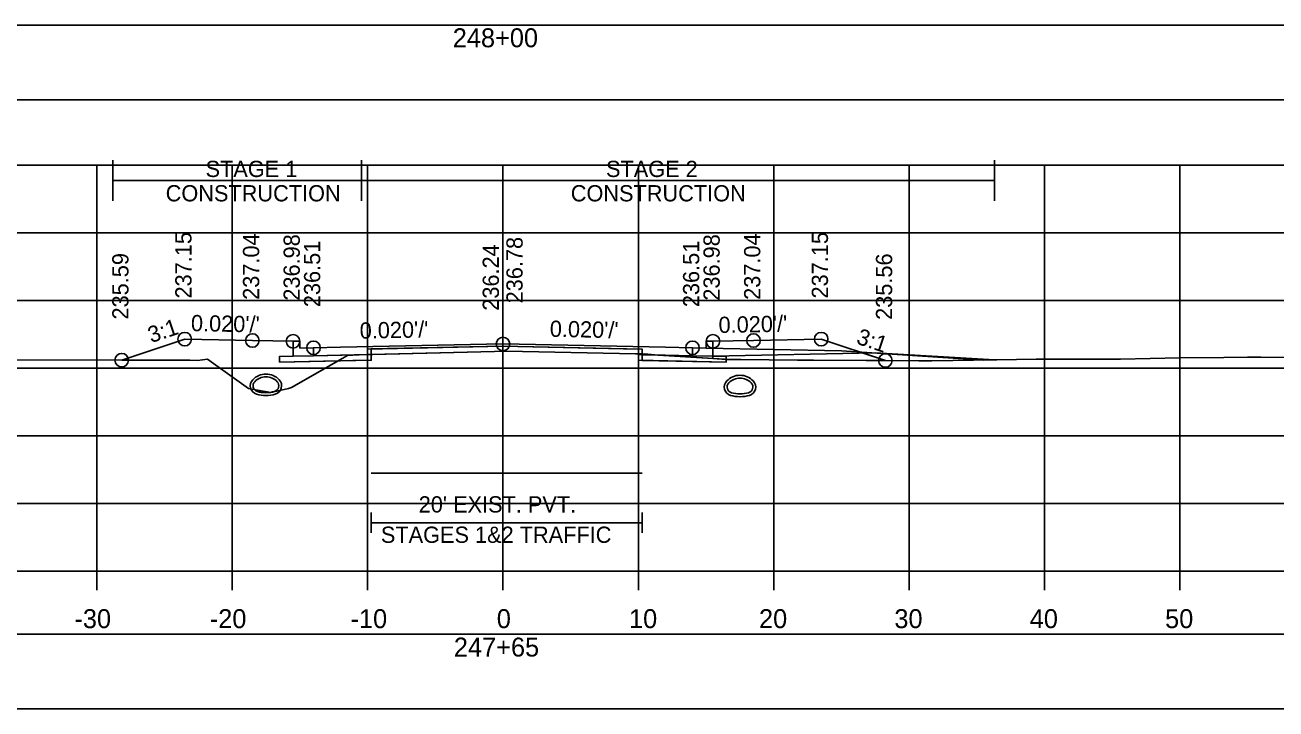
# Model space of a CAD drawing. Extents: x 1369627 to 1374022, y 380035 to 398173.
# Drawn here: x 1372063.2 to 1372155.6, y 390977.8 to 391028.3 of the extents above; entities that cross this region are included whole.
import ezdxf

# ---------------------------------------------------------------- set-up
doc = ezdxf.new("R2010")
doc.units = 0
for name, color, linetype in [('Default', 7, 'Continuous'), ('R_Alt Surface', 7, 'Continuous'), ('R_Axis', 7, 'Continuous'), ('R_Axis Annot', 7, 'Continuous'), ('R_Drive', 7, 'Continuous'), ('R_Exist Surface', 7, 'Continuous'), ('R_Fin Surface', 7, 'Continuous'), ('R_Grid', 7, 'Continuous'), ('R_MOT', 7, 'Continuous'), ('R_No Plot', 7, 'Continuous'), ('R_Water', 7, 'Continuous'), ('R_Xsect Elev', 7, 'Continuous'), ('R_Xsect Slope', 7, 'Continuous'), ('T_Vehicle Path Lt Minor', 7, 'Continuous'), ('T_Vehicle Path Rt', 7, 'Continuous')]:
    doc.layers.add(name, color=color, linetype=linetype)

msp = doc.modelspace()

# ---------------------------------------------------------------- linework, layer by layer
at = {"layer": 'Default'}
for p, q in [((1372088.802, 390990.828), (1372088.802, 390992.328)), ((1372108.802, 390990.828), (1372108.802, 390992.328)), ((1372088.802, 390991.578), (1372108.802, 390991.578))]:
    msp.add_line(p, q, dxfattribs=at)
for points in [[(1371948.53, 391022.817), (1372248.53, 391022.817), (1372248.53, 391028.339), (1371948.53, 391028.339)], [(1372083.02, 391004.982), (1372083.52, 391004.982), (1372083.53, 391004.482), (1372084.53, 391004.502), (1372084.53, 391003.915), (1372083.03, 391003.885)], [(1372113.53, 391004.482), (1372113.54, 391004.982), (1372114.04, 391004.982), (1372114.03, 391003.885), (1372112.53, 391003.915), (1372112.53, 391004.502)], [(1371948.53, 390977.826), (1372248.53, 390977.826), (1372248.53, 390983.348), (1371948.53, 390983.348)]]:
    msp.add_lwpolyline(points, close=True, dxfattribs=at)
at = {"layer": 'R_Alt Surface'}
msp.add_lwpolyline([(1372083.03, 391004.983), (1372083.03, 391003.885), (1372084.53, 391003.915), (1372088.802, 391004.001), (1372088.802, 391004.417), (1372098.53, 391004.612), (1372108.802, 391004.406), (1372108.802, 391003.99), (1372112.53, 391003.915), (1372114.03, 391003.885), (1372114.031, 391004.983)], dxfattribs=at)
for points in [[(1372082.03, 391003.865), (1372083.03, 391003.885), (1372084.53, 391003.915), (1372088.802, 391004.001), (1372088.802, 391003.584), (1372082.03, 391003.448)], [(1372115.03, 391003.865), (1372114.03, 391003.885), (1372112.53, 391003.915), (1372108.802, 391003.99), (1372108.802, 391003.573), (1372115.03, 391003.448)]]:
    msp.add_lwpolyline(points, close=True, dxfattribs=at)
at = {"layer": 'R_Axis'}
for p, q in [((1371948.53, 390987.997), (1372248.53, 390987.997)), ((1372068.53, 390986.597), (1372068.53, 390987.997)), ((1372078.53, 390986.597), (1372078.53, 390987.997)), ((1372088.53, 390986.597), (1372088.53, 390987.997)), ((1372098.53, 390986.597), (1372098.53, 390987.997)), ((1372108.53, 390986.597), (1372108.53, 390987.997)), ((1372118.53, 390986.597), (1372118.53, 390987.997)), ((1372128.53, 390986.597), (1372128.53, 390987.997)), ((1372138.53, 390986.597), (1372138.53, 390987.997)), ((1372148.53, 390986.597), (1372148.53, 390987.997))]:
    msp.add_line(p, q, dxfattribs=at)
at = {"layer": 'R_Drive'}
for p, q in [((1372114.033, 391003.889), (1372126.031, 391004.129)), ((1372126.031, 391004.129), (1372134.829, 391003.601)), ((1372114.03, 391003.719), (1372114.033, 391003.889))]:
    msp.add_line(p, q, dxfattribs=at)
for centre, radius, start, end in [((1372116.04, 391001.117), 1.354, 43.64848, 136.35152), ((1372116.04, 391001.117), 1.146, 43.64848, 136.35152), ((1372115.527, 391001.606), 0.646, 136.35152, 253.95293), ((1372115.527, 391001.606), 0.438, 136.35152, 253.95293), ((1372116.552, 391001.606), 0.438, 286.04707, 43.64848), ((1372116.552, 391001.606), 0.646, 286.04707, 43.64848), ((1372116.04, 391003.388), 2.5, 253.95293, 286.04707), ((1372116.04, 391003.388), 2.292, 253.95293, 286.04707)]:
    msp.add_arc(centre, radius, start, end, dxfattribs=at)
at = {"layer": 'R_Exist Surface'}
msp.add_lwpolyline([(1372055.004, 391003.6), (1372075.403, 391003.587), (1372075.971, 391003.569), (1372076.705, 391003.664), (1372077.151, 391003.348), (1372079.73, 391001.497), (1372079.967, 391001.445), (1372081.376, 391001.191), (1372082.678, 391001.503), (1372082.899, 391001.563), (1372086.469, 391003.6), (1372087.036, 391003.926), (1372087.43, 391003.949), (1372087.901, 391003.98), (1372097.906, 391004.226), (1372098.802, 391004.242), (1372108.312, 391004.054), (1372108.952, 391004.042), (1372108.991, 391004.064), (1372110.005, 391003.962), (1372115.301, 391003.631), (1372116.093, 391003.627), (1372120.294, 391003.597), (1372120.896, 391003.593), (1372121.439, 391003.589), (1372121.479, 391003.587), (1372129.248, 391003.55), (1372129.817, 391003.533), (1372130.222, 391003.528), (1372134.84, 391003.601), (1372135.017, 391003.602), (1372137.913, 391003.651), (1372140.29, 391003.657), (1372144.141, 391003.653), (1372148.524, 391003.761), (1372151.781, 391003.792), (1372153.543, 391003.808), (1372154.525, 391003.815), (1372166.971, 391003.721)], dxfattribs=at)
at = {"layer": 'R_Fin Surface'}
msp.add_lwpolyline([(1372070.364, 391003.59), (1372075.02, 391005.142), (1372080.02, 391005.042), (1372083.02, 391004.982), (1372083.52, 391004.982), (1372083.53, 391004.482), (1372084.53, 391004.502), (1372086.53, 391004.542), (1372098.53, 391004.782), (1372110.53, 391004.542), (1372112.53, 391004.502), (1372113.53, 391004.482), (1372113.54, 391004.982), (1372114.04, 391004.982), (1372117.04, 391005.042), (1372122.04, 391005.142), (1372126.781, 391003.562)], dxfattribs=at)
at = {"layer": 'R_Grid'}
for p, q in [((1371948.53, 391017.997), (1372248.53, 391017.997)), ((1372068.53, 390987.997), (1372068.53, 391017.997)), ((1372078.53, 390987.997), (1372078.53, 391017.997)), ((1372088.53, 390987.997), (1372088.53, 391017.997)), ((1372098.53, 390987.997), (1372098.53, 391017.997)), ((1372108.53, 390987.997), (1372108.53, 391017.997)), ((1372118.53, 390987.997), (1372118.53, 391017.997)), ((1372128.53, 390987.997), (1372128.53, 391017.997)), ((1372138.53, 390987.997), (1372138.53, 391017.997)), ((1372148.53, 390987.997), (1372148.53, 391017.997)), ((1371948.53, 391012.997), (1372248.53, 391012.997)), ((1371948.53, 391007.997), (1372248.53, 391007.997)), ((1371948.53, 391002.997), (1372248.53, 391002.997)), ((1371948.53, 390997.997), (1372248.53, 390997.997)), ((1371948.53, 390992.997), (1372248.53, 390992.997)), ((1371948.53, 390987.997), (1372248.53, 390987.997))]:
    msp.add_line(p, q, dxfattribs=at)
at = {"layer": 'R_MOT'}
for p, q in [((1372069.705, 391015.357), (1372069.705, 391018.357)), ((1372088.073, 391015.357), (1372088.073, 391018.357)), ((1372134.829, 391015.357), (1372134.829, 391018.357)), ((1372069.705, 391016.857), (1372134.829, 391016.857))]:
    msp.add_line(p, q, dxfattribs=at)
at = {"layer": 'R_No Plot'}
for p, q in [((1372123.53, 391004.282), (1372113.53, 391004.482)), ((1372134.04, 391003.588), (1372123.53, 391004.282))]:
    msp.add_line(p, q, dxfattribs=at)
for points in [[(1372083.02, 391004.982), (1372083.03, 391003.885), (1372084.53, 391003.915), (1372088.53, 391003.995), (1372088.53, 391004.412), (1372098.53, 391004.612), (1372108.53, 391004.412), (1372108.53, 391003.995), (1372112.53, 391003.915), (1372114.03, 391003.885), (1372114.04, 391004.982)], [(1372088.802, 390995.242), (1372108.802, 390995.242)]]:
    msp.add_lwpolyline(points, dxfattribs=at)
for points in [[(1372098.53, 391004.782), (1372086.53, 391004.542), (1372084.53, 391004.502), (1372084.53, 391003.915), (1372088.53, 391003.995), (1372088.53, 391004.412), (1372098.53, 391004.612), (1372108.53, 391004.412), (1372108.53, 391003.995), (1372112.53, 391003.915), (1372112.53, 391004.502), (1372110.53, 391004.542)], [(1372088.53, 391003.995), (1372084.53, 391003.915), (1372083.03, 391003.885), (1372082.03, 391003.865), (1372082.03, 391003.448), (1372088.53, 391003.578)], [(1372108.53, 391003.995), (1372112.53, 391003.915), (1372114.03, 391003.885), (1372115.03, 391003.865), (1372115.03, 391003.448), (1372108.53, 391003.578)]]:
    msp.add_lwpolyline(points, close=True, dxfattribs=at)
for centre in [(1372075.02, 391005.142), (1372080.02, 391005.042), (1372083.02, 391004.982), (1372084.53, 391004.502), (1372098.53, 391004.782), (1372112.53, 391004.502), (1372114.04, 391004.982), (1372117.04, 391005.042), (1372122.04, 391005.142), (1372070.364, 391003.59), (1372126.781, 391003.562)]:
    msp.add_circle(centre, 0.5, dxfattribs=at)
at = {"layer": 'R_Water'}
for centre, radius, start, end in [((1372081.02, 391001.207), 1.354, 43.64848, 136.35152), ((1372081.02, 391001.208), 1.354, 43.64848, 136.35152), ((1372081.02, 391001.208), 1.146, 43.64848, 136.35152), ((1372081.02, 391001.207), 1.146, 43.64848, 136.35152), ((1372080.507, 391001.697), 0.646, 136.35152, 253.95293), ((1372080.507, 391001.696), 0.646, 136.35152, 253.95293), ((1372080.507, 391001.697), 0.438, 136.35152, 253.95293), ((1372080.507, 391001.696), 0.438, 136.35152, 253.95293), ((1372081.532, 391001.697), 0.438, 286.04707, 43.64848), ((1372081.532, 391001.696), 0.438, 286.04707, 43.64848), ((1372081.532, 391001.697), 0.646, 286.04707, 43.64848), ((1372081.532, 391001.696), 0.646, 286.04707, 43.64848), ((1372081.02, 391003.478), 2.5, 253.95293, 286.04707), ((1372081.02, 391003.479), 2.5, 253.95293, 286.04707), ((1372081.02, 391003.478), 2.292, 253.95293, 286.04707), ((1372081.02, 391003.479), 2.292, 253.95293, 286.04707)]:
    msp.add_arc(centre, radius, start, end, dxfattribs=at)
at = {"layer": 'R_Xsect Elev'}
msp.add_line((1372098.53, 391004.237), (1372098.53, 391014.237), dxfattribs=at)
at = {"layer": 'T_Vehicle Path Lt Minor'}
for p, q in [((1372126.031, 391004.129), (1372125.133, 391004.111)), ((1372125.133, 391004.111), (1372126.781, 391003.562)), ((1372134.829, 391003.601), (1372126.031, 391004.129))]:
    msp.add_line(p, q, dxfattribs=at)
msp.add_lwpolyline([(1372126.781, 391003.562), (1372129.248, 391003.55), (1372129.817, 391003.533), (1372130.222, 391003.528), (1372134.829, 391003.601)], dxfattribs=at)
at = {"layer": 'T_Vehicle Path Rt'}
for p, q in [((1372083.03, 391003.885), (1372083.02, 391004.982)), ((1372108.802, 391004.045), (1372108.802, 391004.406)), ((1372114.04, 391004.982), (1372114.03, 391003.885)), ((1372086.354, 391003.535), (1372082.03, 391003.448)), ((1372086.354, 391003.535), (1372088.802, 391003.584)), ((1372088.802, 391004.001), (1372088.466, 391003.994)), ((1372088.802, 391003.584), (1372088.802, 391004.001)), ((1372108.802, 391004.045), (1372108.802, 391003.99)), ((1372109.962, 391003.967), (1372108.802, 391003.99)), ((1372108.802, 391003.99), (1372109.962, 391003.967)), ((1372115.03, 391003.648), (1372115.301, 391003.631))]:
    msp.add_line(p, q, dxfattribs=at)
for points in [[(1372083.02, 391004.982), (1372080.02, 391005.042), (1372075.02, 391005.142), (1372070.364, 391003.59)], [(1372126.781, 391003.562), (1372122.04, 391005.142), (1372117.04, 391005.042), (1372114.04, 391004.982)], [(1372108.802, 391004.406), (1372098.53, 391004.612), (1372088.802, 391004.417), (1372088.802, 391004.002)], [(1372088.802, 391004.002), (1372097.906, 391004.226), (1372098.802, 391004.242), (1372108.312, 391004.054), (1372108.802, 391004.045)], [(1372070.364, 391003.59), (1372075.403, 391003.587), (1372075.971, 391003.569), (1372076.705, 391003.664), (1372077.151, 391003.348), (1372079.73, 391001.497), (1372079.967, 391001.445), (1372081.376, 391001.191), (1372082.678, 391001.503), (1372082.899, 391001.563), (1372086.052, 391003.362), (1372086.354, 391003.535)], [(1372082.03, 391003.448), (1372082.03, 391003.865), (1372083.03, 391003.885)], [(1372088.466, 391003.994), (1372087.901, 391003.98), (1372087.43, 391003.949), (1372087.036, 391003.926), (1372086.469, 391003.6), (1372086.354, 391003.535)], [(1372109.962, 391003.967), (1372108.991, 391004.064), (1372108.952, 391004.042), (1372108.802, 391004.045)], [(1372108.802, 391003.99), (1372108.802, 391003.573), (1372115.03, 391003.448), (1372115.03, 391003.648)], [(1372115.03, 391003.648), (1372114.029, 391003.711), (1372110.005, 391003.962), (1372109.962, 391003.967)], [(1372114.03, 391003.885), (1372115.03, 391003.865), (1372115.03, 391003.648)], [(1372115.301, 391003.631), (1372116.093, 391003.627), (1372120.294, 391003.597), (1372120.896, 391003.593), (1372121.439, 391003.589), (1372121.479, 391003.587), (1372126.781, 391003.562)]]:
    msp.add_lwpolyline(points, dxfattribs=at)

# ---------------------------------------------------------------- texts
at = {"layer": 'R_Axis Annot'}
for s, height, p in [('248+00', 1.4, (1372094.82, 391026.697)), ("20' EXIST. PVT.", 1.2, (1372092.305, 390992.336)), ('STAGES 1&2 TRAFFIC', 1.2, (1372089.509, 390990.096)), ('-30', 1.4, (1372066.871, 390983.797)), ('-20', 1.4, (1372076.871, 390983.797)), ('-10', 1.4, (1372087.268, 390983.797)), ('0', 1.4, (1372098.072, 390983.797)), ('10', 1.4, (1372107.841, 390983.797)), ('20', 1.4, (1372117.444, 390983.797)), ('30', 1.4, (1372127.444, 390983.797)), ('40', 1.4, (1372137.444, 390983.797)), ('50', 1.4, (1372147.444, 390983.797)), ('247+65', 1.4, (1372094.903, 390981.697))]:
    msp.add_text(s, height=height, dxfattribs=at).set_placement(p)
at = {"layer": 'R_MOT'}
for s, p in [('STAGE 1', (1372076.557, 391017.113)), ('STAGE 2', (1372106.141, 391017.113)), ('CONSTRUCTION', (1372073.613, 391015.313)), ('CONSTRUCTION', (1372103.538, 391015.313))]:
    msp.add_text(s, height=1.2, dxfattribs=at).set_placement(p)
at = {"layer": 'R_Xsect Elev'}
for s, p in [('237.15', (1372075.52, 391008.142)), ('237.04', (1372080.52, 391008.042)), ('236.98', (1372083.52, 391007.982)), ('236.78', (1372099.981, 391007.782)), ('236.98', (1372114.54, 391007.982)), ('237.04', (1372117.54, 391008.042)), ('237.15', (1372122.54, 391008.142)), ('236.51', (1372085.03, 391007.502)), ('236.24', (1372098.23, 391007.237)), ('236.51', (1372113.03, 391007.502)), ('235.59', (1372070.864, 391006.59)), ('235.56', (1372127.281, 391006.562))]:
    msp.add_text(s, height=1.2, rotation=90, dxfattribs=at).set_placement(p)
at = {"layer": 'R_Xsect Slope'}
for s, rotation, p in [("0.020'/'", 358.85424, (1372075.47, 391005.733)), ("0.020'/'", 1.14576, (1372114.466, 391005.59)), ('3:1', 18.43323, (1372072.534, 391004.84)), ("0.020'/'", 1.14576, (1372087.956, 391005.17)), ("0.020'/'", 358.85424, (1372101.98, 391005.313)), ('3:1', 341.56677, (1372124.569, 391004.826))]:
    msp.add_text(s, height=1.2, rotation=rotation, dxfattribs=at).set_placement(p)

doc.saveas('drawing.dxf')
